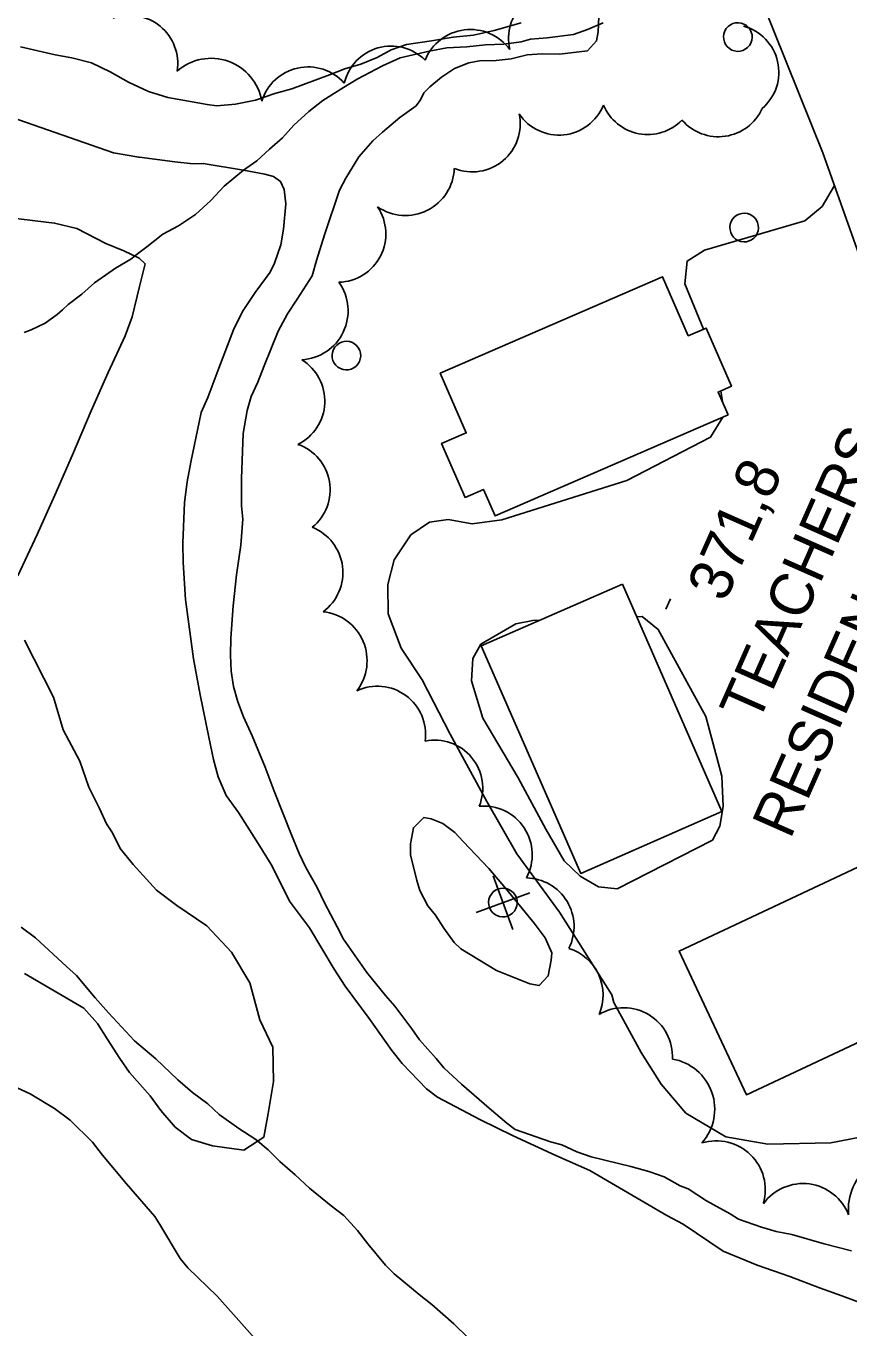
# Model space of a CAD drawing. Extents: x 287698 to 290158, y 5234163 to 5237182.
# Drawn here: x 288969.2 to 289026.6, y 5235213.3 to 5235304.2 of the extents above; entities that cross this region are included whole.
import ezdxf

# ---------------------------------------------------------------- set-up
doc = ezdxf.new("R2010")
doc.units = 0
for name, color, linetype in [('Niveau 1', 7, 'Continuous'), ('Niveau 19', 7, 'Continuous'), ('Niveau 2', 7, 'Continuous'), ('Niveau 21', 7, 'Continuous'), ('Niveau 3', 7, 'Continuous'), ('Niveau 31', 7, 'Continuous'), ('Niveau 36', 7, 'Continuous'), ('Niveau 4', 7, 'Continuous'), ('Niveau 44', 7, 'Continuous')]:
    doc.layers.add(name, color=color, linetype=linetype)

msp = doc.modelspace()

# ---------------------------------------------------------------- linework, layer by layer
at = {"layer": 'Niveau 1'}
for points in [[(288989.42, 5235287.81), (288989.99, 5235289.6), (288991.03, 5235292.71), (288991.46, 5235293.55), (288992.37, 5235295.03), (288993.36, 5235296.16), (288994.02, 5235296.77), (288995.24, 5235297.79), (288996.38, 5235298.61), (288996.69, 5235299.02), (288996.92, 5235299.51), (288997.34, 5235299.92), (288998.15, 5235300.59), (288999.05, 5235301.2), (289000.05, 5235301.6), (289000.79, 5235301.73), (289001.95, 5235301.77), (289003.01, 5235301.89), (289004.13, 5235302.16), (289005.16, 5235302.22), (289006.37, 5235302.21), (289008.34, 5235302.45), (289008.97, 5235303.13), (289009.08, 5235303.76), (289009.14, 5235305.37)], [(289003.71, 5235304.4), (289001.81, 5235303.85), (289000.37, 5235303.53), (288998.95, 5235303.4), (288997.44, 5235303.13), (288995.71, 5235302.89), (288994.63, 5235302.51), (288993.66, 5235301.97), (288992.52, 5235301.5), (288991.41, 5235301.19), (288990.32, 5235300.77), (288987.69, 5235299.78), (288986.51, 5235299.45), (288985.17, 5235299), (288983.78, 5235298.72), (288982.46, 5235298.59), (288981.79, 5235298.7), (288979.05, 5235299.19), (288977.7, 5235299.59), (288976.3, 5235300.26), (288975.02, 5235300.97), (288973.71, 5235301.61), (288972.35, 5235301.95), (288971.19, 5235302.16), (288968.77, 5235302.73)], [(289026.75, 5235218.66), (289024.85, 5235219.16), (289022.59, 5235219.82), (289021.49, 5235220.01), (289020.47, 5235220.32), (289018.88, 5235220.88), (289018.28, 5235221.25), (289016.65, 5235222.17), (289015.36, 5235223), (289014.81, 5235223.22), (289013.69, 5235223.83), (289012.61, 5235224.22), (289011.37, 5235224.56), (289008.58, 5235225.24), (289007.59, 5235225.59), (289006.54, 5235226.08), (289005.76, 5235226.28), (289003.29, 5235227.14), (289002.7, 5235227.59), (289001.48, 5235228.62), (288999.54, 5235230.3), (288998.3, 5235231.45), (288997.77, 5235232.1), (288996.62, 5235233.4), (288996.08, 5235234.16), (288994.9, 5235235.75), (288994.24, 5235236.5), (288992.94, 5235238.11), (288991.3, 5235240.43), (288990.86, 5235241.3), (288989.97, 5235242.96), (288989.47, 5235244.04), (288988.68, 5235245.42), (288988.21, 5235246.41), (288987.68, 5235247.71), (288986.46, 5235250.76), (288985.84, 5235252.44), (288984.94, 5235254.63), (288984.33, 5235255.95), (288983.94, 5235257), (288983.64, 5235258.06), (288983.46, 5235259.13), (288983.42, 5235260.26), (288983.45, 5235261.45), (288983.6, 5235263.7), (288983.84, 5235265.87), (288984.14, 5235267.93), (288984.28, 5235269.75), (288984.2, 5235270.68), (288984.19, 5235272.59), (288984.3, 5235275.72), (288984.58, 5235277.33), (288984.87, 5235278.3), (288985.34, 5235279.31), (288985.76, 5235280.44), (288986.74, 5235282.88), (288987.39, 5235284.07), (288988.08, 5235285.1), (288989.12, 5235286.73), (288989.42, 5235287.81)]]:
    msp.add_lwpolyline(points, dxfattribs=at)
at = {"layer": 'Niveau 19'}
for points in [[(289016.42, 5235283), (289015.13, 5235286.18), (289015.28, 5235287.76), (289016.49, 5235288.52), (289023.5, 5235290.57), (289024.71, 5235291.58), (289025.57, 5235293.03)], [(289017.76, 5235277.93), (289017.64, 5235278.7)], [(289010.03, 5235236.55), (289006.38, 5235242.31), (289003.4, 5235246.39), (289001.32, 5235250.03), (288998.76, 5235254.73), (288996.79, 5235258.53), (288995.33, 5235260.73), (288994.43, 5235263.14), (288994.39, 5235265.18), (288994.85, 5235266.91), (288996.01, 5235268.65), (288997.31, 5235269.54), (288998.6, 5235269.72), (289000.29, 5235269.42), (289002.35, 5235269.71), (289011.08, 5235272.45), (289016.91, 5235275.47), (289017.77, 5235276.87)], [(289005.01, 5235262.7), (289004.51, 5235262.68), (289003.33, 5235262.45), (289000.9, 5235261.01), (289000.34, 5235260.03), (289000.23, 5235258.47), (289001.04, 5235255.85), (289003.5, 5235251.68), (289005.43, 5235248.11), (289006.7, 5235245.89), (289007.83, 5235244.82), (289009.11, 5235244.09), (289010.4, 5235243.94), (289017.05, 5235247.34), (289017.57, 5235248.32), (289017.81, 5235249.7), (289017.72, 5235251.81), (289016.6, 5235255.97), (289013.27, 5235262.04), (289012.15, 5235262.95), (289011.77, 5235262.94)], [(289032.29, 5235227.55), (289025.31, 5235226.2), (289020.93, 5235226.12), (289017.99, 5235226.64), (289015.19, 5235228.29), (289013.48, 5235230.3), (289012.08, 5235232.51), (289010.18, 5235236), (289010.03, 5235236.55)]]:
    msp.add_lwpolyline(points, dxfattribs=at)
at = {"layer": 'Niveau 2'}
for points in [[(288977.08, 5235295.01), (288977.02, 5235295.01), (288975.25, 5235295.33), (288968.11, 5235297.81), (288965.19, 5235298.84), (288963.23, 5235299.65), (288959.75, 5235301.21), (288957.18, 5235302.5), (288954.98, 5235303.72), (288953.27, 5235305.13), (288952.34, 5235306.07), (288950.38, 5235308.52)], [(288987.48, 5235243.25), (288986.26, 5235245.65), (288985.36, 5235247.11), (288983.97, 5235249.26), (288983.12, 5235250.45), (288982.56, 5235251.77), (288982.24, 5235252.96), (288981.91, 5235254.54), (288981.3, 5235257.49), (288980.84, 5235259.99), (288980.63, 5235261.55), (288980.28, 5235264.15), (288980.12, 5235266.72), (288980.1, 5235268.08), (288980.21, 5235270.9), (288980.4, 5235272.35), (288980.65, 5235273.73), (288981.38, 5235277.2), (288981.85, 5235278.23), (288982.6, 5235280.29), (288983.64, 5235282.97), (288984.27, 5235284.24), (288985.15, 5235285.57), (288986.19, 5235286.99), (288986.49, 5235287.61), (288986.93, 5235288.89), (288987.11, 5235289.98), (288987.28, 5235291.75), (288987.17, 5235292.77), (288986.9, 5235293.32), (288986.42, 5235293.67), (288985.82, 5235293.84), (288984.34, 5235294.1), (288981.52, 5235294.58), (288980.82, 5235294.54), (288979.53, 5235294.68), (288977.08, 5235295.01)], [(288968.57, 5235265.8), (288969.94, 5235268.68), (288971.17, 5235271.42), (288972.4, 5235274.24), (288973.7, 5235277.3), (288974.88, 5235279.99), (288976.06, 5235282.54), (288976.56, 5235283.88), (288977.08, 5235285.98), (288977.46, 5235287.57), (288977.04, 5235287.97), (288975.97, 5235288.48), (288974.73, 5235288.99), (288972.7, 5235290.03), (288971.15, 5235290.41), (288969.78, 5235290.58), (288967.29, 5235290.88)], [(288969.04, 5235238.02), (288973.19, 5235235.62), (288974.15, 5235234.53), (288974.81, 5235233.48), (288975.71, 5235232.09), (288976.38, 5235231.11), (288977.82, 5235229.5), (288978.55, 5235228.46), (288979.57, 5235227.3), (288980.69, 5235226.45), (288982.17, 5235226), (288984.35, 5235225.7), (288985.74, 5235226.6), (288986.06, 5235228.25), (288986.43, 5235230.49), (288986.38, 5235232.89), (288985.47, 5235234.8), (288984.78, 5235237.37), (288983.49, 5235239.51), (288981.76, 5235241.35), (288979.68, 5235242.78), (288978.25, 5235243.86), (288976.63, 5235245.65), (288975.73, 5235246.75), (288975.18, 5235247.86), (288974.76, 5235248.49), (288974.27, 5235249.54), (288973.54, 5235251.05), (288972.91, 5235252.85), (288971.75, 5235255.05), (288971.07, 5235257.33), (288969.05, 5235261.31)], [(289001.98, 5235238.23), (288999.49, 5235239.76), (288999.02, 5235240.19), (288998.3, 5235241.19), (288997.73, 5235242.11), (288997.2, 5235242.75), (288996.63, 5235243.82), (288996.43, 5235244.53), (288995.98, 5235246.31), (288995.99, 5235247.08), (288996.19, 5235248.21), (288996.92, 5235248.91), (288997.43, 5235248.82), (288998.25, 5235248.51), (288999.08, 5235247.88), (288999.65, 5235247.25), (289001.46, 5235245.37), (289002.61, 5235243.99), (289004.62, 5235241.54), (289005.37, 5235240.52), (289005.84, 5235239.48), (289005.79, 5235238.96), (289005.59, 5235237.86), (289004.95, 5235237.2), (289004.32, 5235237.31), (289001.98, 5235238.23)], [(288997.87, 5235229.4), (288997.1, 5235229.97), (288995.4, 5235231.74), (288994.67, 5235232.65), (288993.09, 5235234.9), (288991.42, 5235237.15), (288990.66, 5235238.34), (288988.93, 5235241.21), (288987.55, 5235243.09), (288987.48, 5235243.25)], [(288967.04, 5235230.73), (288969.43, 5235229.62), (288971.14, 5235228.61), (288972.24, 5235227.79), (288973.78, 5235226.26), (288974.5, 5235225.36), (288976.16, 5235223.34), (288978.14, 5235221.06), (288978.49, 5235220.5), (288979.9, 5235218.14), (288980.44, 5235217.48), (288982.48, 5235215.5), (288984.38, 5235213.4), (288987.15, 5235210.26)], [(289034.45, 5235213.01), (289032.59, 5235213.59), (289031.04, 5235213.97), (289029.9, 5235214.26), (289028.77, 5235214.54), (289026.08, 5235215.52), (289024.53, 5235216.1), (289022.46, 5235216.88), (289020.18, 5235217.66), (289017.81, 5235218.64), (289015, 5235220.53), (289013.86, 5235221.13), (289008.49, 5235224.29), (289006.13, 5235225.32), (289003.14, 5235226.71), (289000.82, 5235227.84), (288997.87, 5235229.4)]]:
    msp.add_lwpolyline(points, dxfattribs=at)
at = {"layer": 'Niveau 21'}
msp.add_lwpolyline([(289051.01, 5235210.21), (289049.81, 5235216.29), (289048.8, 5235220.24), (289047.65, 5235224.33), (289046.59, 5235229.67), (289043.66, 5235239.45), (289040.41, 5235249.36), (289036.82, 5235261.45), (289032.64, 5235273.38), (289028.79, 5235283.99), (289024.75, 5235295.32), (289020.51, 5235305.9), (289017.3, 5235311.34), (289013.01, 5235319.81), (289005.45, 5235331.91), (288999.4, 5235343.09), (288992.49, 5235356.27), (288982.57, 5235373.74), (288975, 5235386.48)], dxfattribs=at)
at = {"layer": 'Niveau 3'}
msp.add_line((289013.8, 5235263.46), (289014.12, 5235264.19), dxfattribs=at)
at = {"layer": 'Niveau 31'}
for points in [[(289018.15, 5235277.03), (289001.88, 5235269.97), (289001.07, 5235271.82), (288999.79, 5235271.27), (288998.15, 5235275.03), (288999.87, 5235275.77), (288998.06, 5235279.93), (289013.58, 5235286.67), (289015.37, 5235282.55), (289016.62, 5235283.09), (289018.38, 5235279.03), (289017.45, 5235278.62)], [(289010.77, 5235265.22), (289017.71, 5235249.33), (289007.86, 5235245.02), (289000.92, 5235260.91)], [(289035.35, 5235237.04), (289019.42, 5235229.57), (289014.72, 5235239.6), (289030.71, 5235247.1), (289031.77, 5235244.83), (289033.06, 5235245.44), (289034.82, 5235241.69), (289033.46, 5235241.06)]]:
    msp.add_lwpolyline(points, close=True, dxfattribs=at)
at = {"layer": 'Niveau 36'}
for p, q in [((289003.12, 5235241.1), (289001.75, 5235244.85)), ((289004.31, 5235243.66), (289000.56, 5235242.29))]:
    msp.add_line(p, q, dxfattribs=at)
for centre, major_axis in [((289018.827, 5235303.404), (0.908, -0.42)), ((289019.267, 5235290.104), (0.908, -0.42)), ((288991.507, 5235281.164), (0.908, -0.42)), ((289002.432, 5235242.983), (-0.907, 0.42))]:
    msp.add_ellipse(centre, major_axis=major_axis, ratio=0.999982, dxfattribs=at)
at = {"layer": 'Niveau 4'}
for points in [[(289009.43, 5235304.4), (289008.33, 5235303.92), (289007.36, 5235303.59), (289005.53, 5235303.34), (289004.36, 5235303.26), (289003.7, 5235303.07), (289002.49, 5235302.9), (289001.22, 5235302.86), (288999.92, 5235302.72), (288998.52, 5235302.65), (288997.29, 5235302.42), (288995.25, 5235301.94), (288994.02, 5235301.39), (288992.25, 5235300.46), (288991.31, 5235299.88), (288989.87, 5235298.97), (288988.89, 5235298.21), (288987.85, 5235297.26), (288987.06, 5235296.36), (288986.15, 5235295.57), (288985.25, 5235294.77), (288984.33, 5235294.12), (288982.99, 5235293), (288982.04, 5235291.99), (288980.98, 5235291.02), (288979.8, 5235290.23), (288978.7, 5235289.63), (288977.59, 5235288.75), (288977.03, 5235288.34), (288976.47, 5235287.89), (288975.4, 5235287.27), (288974.92, 5235286.95), (288973.94, 5235286.25), (288973.05, 5235285.45), (288972.09, 5235284.74), (288971.7, 5235284.37), (288971.32, 5235284.03), (288970.48, 5235283.42), (288969.52, 5235282.96), (288969.02, 5235282.77)], [(288999.99, 5235212.62), (288999, 5235213.57), (288997.47, 5235214.92), (288996.58, 5235215.62), (288994.84, 5235217.06), (288994.24, 5235217.68), (288993, 5235219.16), (288992.29, 5235220.09), (288991.32, 5235221.14), (288990.44, 5235221.82), (288988.93, 5235223.04), (288987.94, 5235223.97), (288986.86, 5235224.91), (288986.05, 5235225.72), (288985.18, 5235226.44), (288984, 5235227.2), (288982.63, 5235228.19), (288981.85, 5235228.94), (288980.77, 5235229.72), (288979.75, 5235230.61), (288978.2, 5235232.08), (288976.73, 5235233.34), (288975.81, 5235234.31), (288974.9, 5235235.28), (288973.97, 5235236.34), (288972.68, 5235237.89), (288971.98, 5235238.52), (288969.81, 5235240.51), (288968.81, 5235241.27)]]:
    msp.add_lwpolyline(points, dxfattribs=at)
at = {"layer": 'Niveau 44'}
for centre, radius, start, end in [((288976.377, 5235301.555), 3.364, 351.02761, 110.13421), ((288982.063, 5235298.334), 3.585, 9.40339, 131.23976), ((288987.015, 5235271.796), 3.364, 308.94755, 70.65041)]:
    msp.add_arc(centre, radius, start, end, dxfattribs=at)
for centre, major_axis, ratio, start_param, end_param in [((289006.178, 5235303.301), (-2.519, -2.217), 0.999856, 3.702701, 5.789991), ((289000.164, 5235300.517), (-1.29, -3.157), 0.999983, 2.593596, 4.717832), ((289018.336, 5235300.946), (3.35, -0.065), 0.997444, 5.445716, 7.606486), ((288994.631, 5235299.405), (-0.938, 3.233), 0.998122, 5.218126, 7.339821), ((288988.832, 5235297.94), (-0.209, 3.371), 0.999822, 5.375473, 7.497888), ((289006.345, 5235299.918), (1.257, -3.114), 0.999381, 4.92586, 7.080103), ((289012.535, 5235299.955), (0.285, -3.345), 0.998671, 5.030114, 6.99264), ((289017.47, 5235299.801), (2.734, -1.949), 0.999774, 4.472875, 6.478776), ((289000.29, 5235297.34), (1.134, 3.154), 0.999724, 3.10447, 5.264703), ((288995.62, 5235294.367), (0.163, 3.419), 0.999983, 2.590268, 4.720158), ((288990.878, 5235289.661), (3.014, -1.536), 0.999634, 5.216809, 7.343809), ((288988.198, 5235284.292), (2.948, -1.752), 0.999495, 5.307432, 7.438256), ((288986.622, 5235277.995), (3.378, -0.156), 0.999536, 5.220623, 7.346439), ((288987.864, 5235266.021), (3.376, 0.428), 0.999994, 5.220237, 7.346758), ((288989.52, 5235259.867), (3.16, 1.342), 0.99955, 5.220627, 7.347621), ((288993.672, 5235254.726), (2.722, 1.971), 0.999773, 5.517199, 7.670828), ((288997.664, 5235250.966), (2.03, 2.678), 0.999783, 4.977956, 7.13085), ((289001.082, 5235246.322), (1.612, 2.998), 0.997127, 4.709657, 6.866829), ((289003.997, 5235241.3), (1.141, 3.211), 0.99697, 4.593628, 6.604759), ((289006.02, 5235236.545), (-3.213, 1.128), 0.997884, 3.066569, 4.745282), ((289010.855, 5235232.24), (-3.402, 0.217), 0.997686, 3.152511, 5.303159), ((289013.653, 5235228.555), (3.355, 1.19), 0.999125, 5.218672, 7.342163), ((289017.331, 5235222.949), (-3.365, 0.559), 0.997758, 3.027476, 5.177523), ((289030.324, 5235221.572), (-2.173, 3.099), 0.999959, 5.221657, 7.346248), ((289023.373, 5235219.962), (-3.405, -0.218), 0.99866, 3.443283, 5.592618)]:
    msp.add_ellipse(centre, major_axis=major_axis, ratio=ratio, start_param=start_param, end_param=end_param, dxfattribs=at)

# ---------------------------------------------------------------- texts
at = {"layer": 'Niveau 3'}
msp.add_text('371,8', height=3, rotation=66.1217, dxfattribs=at).set_placement((289017.93, 5235263.86))
at = {"layer": 'Niveau 31'}
for s, p in [('TEACHERS', (289020.21, 5235255.37)), ('RESIDENCES', (289022.48, 5235247.34))]:
    msp.add_text(s, height=3, rotation=66.12117, dxfattribs=at).set_placement(p)

doc.saveas('drawing.dxf')
